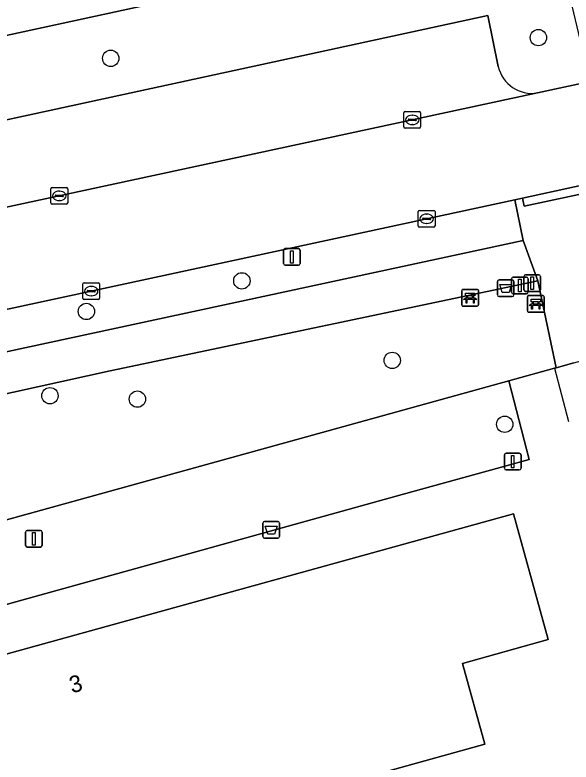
# Model space of a CAD drawing. Extents: x 159053 to 160042, y 380449 to 381423.
# Drawn here: x 159457.5 to 159490.79, y 380745.99 to 380790.65 of the extents above; entities that cross this region are included whole.
import ezdxf

# ---------------------------------------------------------------- set-up
doc = ezdxf.new("R2010")
doc.units = 0
for name, color, linetype in [('IMGEO_Afsluitpaal', 7, 'Continuous'), ('IMGEO_Afvalbak', 7, 'Continuous'), ('IMGEO_Bank', 7, 'Continuous'), ('IMGEO_Berm_groen', 7, 'Continuous'), ('IMGEO_Boom', 7, 'Continuous'), ('IMGEO_Groenvoorziening', 7, 'Continuous'), ('IMGEO_Hek', 7, 'Continuous'), ('IMGEO_Kolk', 7, 'Continuous'), ('IMGEO_Lichtmast', 7, 'Continuous'), ('IMGEO_Pand', 7, 'Continuous'), ('IMGEO_Pand_nummerreeks', 7, 'Continuous'), ('IMGEO_Parkeervlak_open', 7, 'Continuous'), ('IMGEO_Rijbaan_lokaal_open', 7, 'Continuous'), ('IMGEO_Voetpad_open', 7, 'Continuous')]:
    doc.layers.add(name, color=color, linetype=linetype)

msp = doc.modelspace()

# ---------------------------------------------------------------- linework, layer by layer
at = {"layer": 'IMGEO_Afsluitpaal'}
for p, q in [((159487.228, 380774.078), (159487.228, 380774.878)), ((159487.228, 380774.878), (159487.228, 380774.078)), ((159487.328, 380774.978), (159488.118, 380774.978)), ((159488.118, 380774.978), (159487.328, 380774.978)), ((159487.962, 380774.22), (159487.962, 380775.02)), ((159487.962, 380775.02), (159487.962, 380774.22)), ((159488.062, 380775.12), (159488.852, 380775.12)), ((159488.852, 380775.12), (159488.062, 380775.12)), ((159488.218, 380774.878), (159488.218, 380774.078)), ((159488.218, 380774.078), (159488.218, 380774.878)), ((159488.952, 380775.02), (159488.952, 380774.22)), ((159488.952, 380774.22), (159488.952, 380775.02)), ((159488.118, 380773.978), (159487.328, 380773.978)), ((159487.328, 380773.978), (159488.118, 380773.978)), ((159488.852, 380774.12), (159488.062, 380774.12)), ((159488.062, 380774.12), (159488.852, 380774.12)), ((159486.9, 380764.448), (159487.69, 380764.448)), ((159487.69, 380764.448), (159486.9, 380764.448)), ((159486.8, 380763.548), (159486.8, 380764.348)), ((159486.8, 380764.348), (159486.8, 380763.548)), ((159487.79, 380764.348), (159487.79, 380763.548)), ((159487.79, 380763.548), (159487.79, 380764.348)), ((159487.69, 380763.448), (159486.9, 380763.448)), ((159486.9, 380763.448), (159487.69, 380763.448)), ((159458.142, 380758.936), (159458.142, 380759.736)), ((159458.142, 380759.736), (159458.142, 380758.936)), ((159458.242, 380759.836), (159459.032, 380759.836)), ((159459.032, 380759.836), (159458.242, 380759.836)), ((159459.132, 380759.736), (159459.132, 380758.936)), ((159459.132, 380758.936), (159459.132, 380759.736)), ((159459.032, 380758.836), (159458.242, 380758.836)), ((159458.242, 380758.836), (159459.032, 380758.836))]:
    msp.add_line(p, q, dxfattribs=at)
for points in [[(159487.648, 380774.853), (159487.798, 380774.853), (159487.798, 380774.103), (159487.648, 380774.103), (159487.648, 380774.853)], [(159488.382, 380774.995), (159488.532, 380774.995), (159488.532, 380774.245), (159488.382, 380774.245), (159488.382, 380774.995)], [(159487.22, 380764.323), (159487.37, 380764.323), (159487.37, 380763.573), (159487.22, 380763.573), (159487.22, 380764.323)], [(159458.562, 380759.711), (159458.712, 380759.711), (159458.712, 380758.961), (159458.562, 380758.961), (159458.562, 380759.711)]]:
    msp.add_lwpolyline(points, dxfattribs=at)
for centre, start, end in [((159487.328, 380774.878), 90, 180), ((159487.328, 380774.878), 90, 180), ((159488.062, 380775.02), 90, 180), ((159488.062, 380775.02), 90, 180), ((159488.118, 380774.878), 0, 90), ((159488.118, 380774.878), 360, 90), ((159488.852, 380775.02), 0, 90), ((159488.852, 380775.02), 360, 90), ((159487.328, 380774.078), 180, 270), ((159487.328, 380774.078), 180, 270), ((159488.062, 380774.22), 180, 270), ((159488.062, 380774.22), 180, 270), ((159488.118, 380774.078), 270, 0), ((159488.118, 380774.078), 270, 0), ((159488.852, 380774.22), 270, 0), ((159488.852, 380774.22), 270, 0), ((159486.9, 380764.348), 90, 180), ((159486.9, 380764.348), 90, 180), ((159487.69, 380764.348), 0, 90), ((159487.69, 380764.348), 360, 90), ((159486.9, 380763.548), 180, 270), ((159486.9, 380763.548), 180, 270), ((159487.69, 380763.548), 270, 0), ((159487.69, 380763.548), 270, 0), ((159458.242, 380759.736), 90, 180), ((159458.242, 380759.736), 90, 180), ((159459.032, 380759.736), 0, 90), ((159459.032, 380759.736), 360, 90), ((159458.242, 380758.936), 180, 270), ((159458.242, 380758.936), 180, 270), ((159459.032, 380758.936), 270, 0), ((159459.032, 380758.936), 270, 0)]:
    msp.add_arc(centre, 0.1, start, end, dxfattribs=at)
at = {"layer": 'IMGEO_Afvalbak'}
for p, q in [((159486.374, 380773.914), (159486.374, 380774.714)), ((159486.374, 380774.714), (159486.374, 380773.914)), ((159486.474, 380774.814), (159487.264, 380774.814)), ((159487.264, 380774.814), (159486.474, 380774.814)), ((159487.364, 380774.714), (159487.364, 380773.914)), ((159487.364, 380773.914), (159487.364, 380774.714)), ((159487.264, 380773.814), (159486.474, 380773.814)), ((159486.474, 380773.814), (159487.264, 380773.814)), ((159472.342, 380759.472), (159472.342, 380760.272)), ((159472.342, 380760.272), (159472.342, 380759.472)), ((159472.442, 380760.372), (159473.232, 380760.372)), ((159473.232, 380760.372), (159472.442, 380760.372)), ((159473.332, 380760.272), (159473.332, 380759.472)), ((159473.332, 380759.472), (159473.332, 380760.272)), ((159473.232, 380759.372), (159472.442, 380759.372)), ((159472.442, 380759.372), (159473.232, 380759.372))]:
    msp.add_line(p, q, dxfattribs=at)
for points in [[(159486.517, 380774.528), (159487.221, 380774.528), (159487.072, 380774.058), (159486.666, 380774.058), (159486.517, 380774.528)], [(159472.485, 380760.086), (159473.189, 380760.086), (159473.04, 380759.616), (159472.634, 380759.616), (159472.485, 380760.086)]]:
    msp.add_lwpolyline(points, dxfattribs=at)
for centre, start, end in [((159486.474, 380774.714), 90, 180), ((159486.474, 380774.714), 90, 180), ((159487.264, 380774.714), 0, 90), ((159487.264, 380774.714), 360, 90), ((159486.474, 380773.914), 180, 270), ((159486.474, 380773.914), 180, 270), ((159487.264, 380773.914), 270, 0), ((159487.264, 380773.914), 270, 0), ((159472.442, 380760.272), 90, 180), ((159472.442, 380760.272), 90, 180), ((159473.232, 380760.272), 0, 90), ((159473.232, 380760.272), 360, 90), ((159472.442, 380759.472), 180, 270), ((159472.442, 380759.472), 180, 270), ((159473.232, 380759.472), 270, 0), ((159473.232, 380759.472), 270, 0)]:
    msp.add_arc(centre, 0.1, start, end, dxfattribs=at)
at = {"layer": 'IMGEO_Bank'}
for p, q in [((159484.32, 380774.246), (159485.161, 380774.246)), ((159485.161, 380774.246), (159484.32, 380774.246)), ((159484.245, 380773.321), (159484.245, 380774.162)), ((159484.245, 380774.162), (159484.245, 380773.321)), ((159484.554, 380773.752), (159484.554, 380773.858)), ((159484.598, 380773.858), (159484.598, 380773.752)), ((159484.886, 380773.864), (159484.604, 380773.864)), ((159484.892, 380773.752), (159484.892, 380773.858)), ((159484.936, 380773.858), (159484.936, 380773.752)), ((159485.245, 380774.171), (159485.245, 380773.33)), ((159485.245, 380773.33), (159485.245, 380774.171)), ((159488.172, 380772.96), (159488.172, 380773.801)), ((159488.172, 380773.801), (159488.172, 380772.96)), ((159488.247, 380773.885), (159489.088, 380773.885)), ((159489.088, 380773.885), (159488.247, 380773.885)), ((159489.172, 380773.81), (159489.172, 380772.969)), ((159489.172, 380772.969), (159489.172, 380773.81)), ((159484.942, 380773.644), (159484.549, 380773.644)), ((159484.604, 380773.746), (159484.886, 380773.746)), ((159488.481, 380773.391), (159488.481, 380773.497)), ((159488.525, 380773.497), (159488.525, 380773.391)), ((159488.813, 380773.503), (159488.531, 380773.503)), ((159488.531, 380773.385), (159488.813, 380773.385)), ((159488.819, 380773.391), (159488.819, 380773.497)), ((159488.863, 380773.497), (159488.863, 380773.391)), ((159485.17, 380773.246), (159484.329, 380773.246)), ((159484.329, 380773.246), (159485.17, 380773.246)), ((159488.869, 380773.283), (159488.476, 380773.283)), ((159489.097, 380772.885), (159488.256, 380772.885)), ((159488.256, 380772.885), (159489.097, 380772.885))]:
    msp.add_line(p, q, dxfattribs=at)
for points in [[(159484.548, 380773.864), (159484.462, 380773.864), (159484.462, 380774.025), (159485.025, 380774.025), (159485.025, 380773.864), (159484.942, 380773.864)], [(159484.492, 380773.644), (159484.35, 380773.644), (159484.462, 380773.746), (159484.548, 380773.746)], [(159484.542, 380773.637), (159484.542, 380773.43), (159484.499, 380773.43), (159484.499, 380773.637)], [(159484.942, 380773.746), (159485.025, 380773.746), (159485.137, 380773.644), (159484.998, 380773.644)], [(159484.992, 380773.637), (159484.992, 380773.43), (159484.948, 380773.43), (159484.948, 380773.637)], [(159488.419, 380773.283), (159488.277, 380773.283), (159488.389, 380773.385), (159488.475, 380773.385)], [(159488.475, 380773.503), (159488.389, 380773.503), (159488.389, 380773.664), (159488.952, 380773.664), (159488.952, 380773.503), (159488.869, 380773.503)], [(159488.869, 380773.385), (159488.952, 380773.385), (159489.064, 380773.283), (159488.925, 380773.283)], [(159488.469, 380773.276), (159488.469, 380773.069), (159488.426, 380773.069), (159488.426, 380773.276)], [(159488.919, 380773.276), (159488.919, 380773.069), (159488.875, 380773.069), (159488.875, 380773.276)]]:
    msp.add_lwpolyline(points, dxfattribs=at)
for centre, radius, start, end in [((159484.323, 380774.168), 0.0779, 92.4484, 184.2845), ((159484.323, 380774.168), 0.0779, 92.4484, 184.2845), ((159485.167, 380774.168), 0.0779, 2.4484, 94.2845), ((159485.167, 380774.168), 0.0779, 2.4484, 94.2845), ((159484.547, 380773.857), 0.00671, 2.8957, 87.1043), ((159484.604, 380773.857), 0.00671, 92.8957, 177.1043), ((159484.886, 380773.857), 0.00671, 2.8957, 87.1043), ((159484.943, 380773.857), 0.00671, 92.8957, 177.1043), ((159488.25, 380773.807), 0.0779, 92.4484, 184.2845), ((159488.25, 380773.807), 0.0779, 92.4484, 184.2845), ((159489.094, 380773.807), 0.0779, 2.4484, 94.2845), ((159489.094, 380773.807), 0.0779, 2.4484, 94.2845), ((159484.492, 380773.637), 0.00671, 2.8957, 87.1043), ((159484.549, 380773.637), 0.00671, 92.8957, 177.1043), ((159484.547, 380773.753), 0.00671, 272.8957, 357.1043), ((159484.604, 380773.753), 0.00671, 182.8957, 267.1043), ((159484.886, 380773.753), 0.00671, 272.8957, 357.1043), ((159484.943, 380773.753), 0.00671, 182.8957, 267.1043), ((159484.941, 380773.637), 0.00671, 2.8957, 87.1043), ((159484.998, 380773.637), 0.00671, 92.8957, 177.1043), ((159488.474, 380773.496), 0.00671, 2.8957, 87.1043), ((159488.474, 380773.392), 0.00671, 272.8957, 357.1043), ((159488.531, 380773.496), 0.00671, 92.8957, 177.1043), ((159488.531, 380773.392), 0.00671, 182.8957, 267.1043), ((159488.813, 380773.496), 0.00671, 2.8957, 87.1043), ((159488.813, 380773.392), 0.00671, 272.8957, 357.1043), ((159488.87, 380773.496), 0.00671, 92.8957, 177.1043), ((159488.87, 380773.392), 0.00671, 182.8957, 267.1043), ((159484.323, 380773.324), 0.0779, 182.4484, 274.2845), ((159484.323, 380773.324), 0.0779, 182.4484, 274.2845), ((159485.167, 380773.324), 0.0779, 272.4484, 4.2845), ((159485.167, 380773.324), 0.0779, 272.4484, 4.2845), ((159488.25, 380772.963), 0.0779, 182.4484, 274.2845), ((159488.25, 380772.963), 0.0779, 182.4484, 274.2845), ((159488.419, 380773.276), 0.00671, 2.8957, 87.1043), ((159488.476, 380773.276), 0.00671, 92.8957, 177.1043), ((159488.868, 380773.276), 0.00671, 2.8957, 87.1043), ((159488.925, 380773.276), 0.00671, 92.8957, 177.1043), ((159489.094, 380772.963), 0.0779, 272.4484, 4.2845), ((159489.094, 380772.963), 0.0779, 272.4484, 4.2845)]:
    msp.add_arc(centre, radius, start, end, dxfattribs=at)
at = {"layer": 'IMGEO_Berm_groen'}
for points in [[(159430.434, 380783.675), (159489.591, 380796.5), (159488.721, 380800.291), (159449.035, 380791.688), (159397.83, 380780.651), (159361.803, 380773.018), (159343.706, 380769.224), (159337.802, 380767.938)], [(159488.772, 380785.988), (159491.921, 380786.667), (159489.591, 380796.5), (159430.434, 380783.675), (159313.594, 380758.346), (159311.805, 380757.958), (159312.551, 380755.107), (159314.223, 380750), (159314.651, 380748.545), (159321.417, 380750), (159338.469, 380753.667)], [(159339.127, 380759.013), (159403.077, 380772.816), (159440.703, 380780.86), (159485.805, 380790.618), (159486.43, 380787.573)]]:
    msp.add_lwpolyline(points, dxfattribs=at)
msp.add_lwpolyline([(159487.924, 380777.172), (159487.428, 380779.605), (159349.985, 380750), (159316.262, 380742.736), (159316.766, 380740.334), (159361.677, 380750)], close=True, dxfattribs=at)
msp.add_arc((159488.455, 380788.043), 2.079, 193.06, 278.7619, dxfattribs=at)
at = {"layer": 'IMGEO_Boom'}
for centre in [(159488.833, 380789.297), (159463.24, 380788.059), (159471.084, 380774.756), (159461.781, 380772.925), (159480.082, 380770.003), (159459.6, 380767.89), (159464.832, 380767.684), (159486.818, 380766.179)]:
    msp.add_circle(centre, 0.489, dxfattribs=at)
at = {"layer": 'IMGEO_Groenvoorziening'}
for points in [[(159418.132, 380750), (159449.208, 380758.325), (159487.06, 380768.775), (159489.8, 380769.532), (159489.902, 380769.56), (159488.793, 380774.763), (159463.197, 380769.374), (159420.332, 380759.927), (159373.098, 380750), (159311.138, 380736.711), (159311.529, 380720.969), (159320.218, 380723.367), (159379.408, 380739.578)], [(159449.208, 380758.325), (159450.402, 380753.587), (159450.958, 380753.738), (159454.547, 380754.733), (159457.552, 380755.566), (159480.687, 380761.979), (159488.274, 380764.082), (159487.06, 380768.775)]]:
    msp.add_lwpolyline(points, close=True, dxfattribs=at)
at = {"layer": 'IMGEO_Hek'}
for points in [[(159489.8, 380769.532), (159487.06, 380768.775)], [(159489.902, 380769.56), (159489.8, 380769.532)], [(159489.8, 380769.532), (159490.623, 380766.347)], [(159487.06, 380768.775), (159449.208, 380758.325)]]:
    msp.add_lwpolyline(points, dxfattribs=at)
at = {"layer": 'IMGEO_Kolk'}
for p, q in [((159480.784, 380783.954), (159480.784, 380784.806)), ((159480.859, 380784.88), (159481.711, 380784.88)), ((159481.272, 380784.66), (159481.297, 380784.66)), ((159481.785, 380784.806), (159481.785, 380783.954)), ((159481.043, 380784.374), (159481.043, 380784.386)), ((159481.481, 380784.337), (159481.083, 380784.337)), ((159481.086, 380784.423), (159481.484, 380784.423)), ((159481.295, 380784.1), (159481.27, 380784.1)), ((159481.527, 380784.386), (159481.527, 380784.374)), ((159481.711, 380783.88), (159480.859, 380783.88)), ((159459.66, 380779.411), (159459.66, 380780.263)), ((159459.735, 380780.337), (159460.587, 380780.337)), ((159460.148, 380780.117), (159460.173, 380780.117)), ((159460.661, 380780.263), (159460.661, 380779.411)), ((159459.919, 380779.831), (159459.919, 380779.843)), ((159460.357, 380779.794), (159459.959, 380779.794)), ((159459.962, 380779.88), (159460.36, 380779.88)), ((159460.403, 380779.843), (159460.403, 380779.831)), ((159460.587, 380779.337), (159459.735, 380779.337)), ((159460.171, 380779.557), (159460.146, 380779.557)), ((159481.643, 380778.04), (159481.643, 380778.892)), ((159481.718, 380778.966), (159482.57, 380778.966)), ((159482.131, 380778.746), (159482.156, 380778.746)), ((159482.644, 380778.892), (159482.644, 380778.04)), ((159481.902, 380778.46), (159481.902, 380778.472)), ((159482.34, 380778.423), (159481.942, 380778.423)), ((159481.945, 380778.509), (159482.343, 380778.509)), ((159482.386, 380778.472), (159482.386, 380778.46)), ((159482.57, 380777.966), (159481.718, 380777.966)), ((159482.154, 380778.186), (159482.129, 380778.186)), ((159461.572, 380773.716), (159461.572, 380774.568)), ((159461.647, 380774.642), (159462.499, 380774.642)), ((159462.06, 380774.422), (159462.085, 380774.422)), ((159462.573, 380774.568), (159462.573, 380773.716)), ((159461.831, 380774.136), (159461.831, 380774.148)), ((159462.269, 380774.099), (159461.871, 380774.099)), ((159461.874, 380774.185), (159462.272, 380774.185)), ((159462.083, 380773.862), (159462.058, 380773.862)), ((159462.315, 380774.148), (159462.315, 380774.136)), ((159462.499, 380773.642), (159461.647, 380773.642))]:
    msp.add_line(p, q, dxfattribs=at)
for points in [[(159480.784, 380783.954), (159480.784, 380784.806)], [(159480.859, 380784.88), (159481.711, 380784.88)], [(159481.785, 380784.806), (159481.785, 380783.954)], [(159481.711, 380783.88), (159480.859, 380783.88)], [(159459.66, 380779.411), (159459.66, 380780.263)], [(159459.735, 380780.337), (159460.587, 380780.337)], [(159460.661, 380780.263), (159460.661, 380779.411)], [(159460.587, 380779.337), (159459.735, 380779.337)], [(159481.643, 380778.04), (159481.643, 380778.892)], [(159481.718, 380778.966), (159482.57, 380778.966)], [(159482.644, 380778.892), (159482.644, 380778.04)], [(159482.57, 380777.966), (159481.718, 380777.966)], [(159461.572, 380773.716), (159461.572, 380774.568)], [(159461.647, 380774.642), (159462.499, 380774.642)], [(159462.573, 380774.568), (159462.573, 380773.716)], [(159462.499, 380773.642), (159461.647, 380773.642)]]:
    msp.add_lwpolyline(points, dxfattribs=at)
for centre, radius, start, end in [((159480.861, 380784.804), 0.0765, 91.552, 178.448), ((159480.861, 380784.804), 0.0765, 91.552, 178.448), ((159481.709, 380784.804), 0.0765, 1.552, 88.448), ((159481.709, 380784.804), 0.0765, 1.552, 88.448), ((159481.083, 380784.383), 0.0403, 85.8775, 175.7526), ((159481.08, 380784.373), 0.0366, 178.938, 274.7102), ((159481.484, 380784.38), 0.043, 264.8664, 352.4533), ((159481.488, 380784.385), 0.0386, 1.7309, 96.639), ((159480.861, 380783.956), 0.0765, 181.552, 268.448), ((159480.861, 380783.956), 0.0765, 181.552, 268.448), ((159481.709, 380783.956), 0.0765, 271.552, 358.448), ((159481.709, 380783.956), 0.0765, 271.552, 358.448), ((159459.737, 380780.261), 0.0765, 91.552, 178.448), ((159459.737, 380780.261), 0.0765, 91.552, 178.448), ((159460.585, 380780.261), 0.0765, 1.552, 88.448), ((159460.585, 380780.261), 0.0765, 1.552, 88.448), ((159459.959, 380779.84), 0.0403, 85.8775, 175.7526), ((159459.956, 380779.83), 0.0366, 178.938, 274.7102), ((159460.36, 380779.837), 0.043, 264.8664, 352.4533), ((159460.364, 380779.842), 0.0386, 1.7309, 96.639), ((159459.737, 380779.413), 0.0765, 181.552, 268.448), ((159459.737, 380779.413), 0.0765, 181.552, 268.448), ((159460.585, 380779.413), 0.0765, 271.552, 358.448), ((159460.585, 380779.413), 0.0765, 271.552, 358.448), ((159481.72, 380778.89), 0.0765, 91.552, 178.448), ((159481.72, 380778.89), 0.0765, 91.552, 178.448), ((159482.568, 380778.89), 0.0765, 1.552, 88.448), ((159482.568, 380778.89), 0.0765, 1.552, 88.448), ((159481.942, 380778.469), 0.0403, 85.8775, 175.7526), ((159481.939, 380778.459), 0.0366, 178.938, 274.7102), ((159482.343, 380778.466), 0.043, 264.8664, 352.4533), ((159482.347, 380778.471), 0.0386, 1.7309, 96.639), ((159481.72, 380778.042), 0.0765, 181.552, 268.448), ((159481.72, 380778.042), 0.0765, 181.552, 268.448), ((159482.568, 380778.042), 0.0765, 271.552, 358.448), ((159482.568, 380778.042), 0.0765, 271.552, 358.448), ((159461.649, 380774.566), 0.0765, 91.552, 178.448), ((159461.649, 380774.566), 0.0765, 91.552, 178.448), ((159462.497, 380774.566), 0.0765, 1.552, 88.448), ((159462.497, 380774.566), 0.0765, 1.552, 88.448), ((159461.871, 380774.145), 0.0403, 85.8775, 175.7526), ((159461.868, 380774.135), 0.0366, 178.938, 274.7102), ((159462.272, 380774.142), 0.043, 264.8664, 352.4533), ((159462.276, 380774.147), 0.0386, 1.7309, 96.639), ((159461.649, 380773.718), 0.0765, 181.552, 268.448), ((159461.649, 380773.718), 0.0765, 181.552, 268.448), ((159462.497, 380773.718), 0.0765, 271.552, 358.448), ((159462.497, 380773.718), 0.0765, 271.552, 358.448)]:
    msp.add_arc(centre, radius, start, end, dxfattribs=at)
for centre, major_axis, ratio, start_param, end_param in [((159481.271, 380784.38), (-0.387, 0.002), 0.722429, 4.712389, 7.853982), ((159481.296, 380784.38), (-0.39, 0.002), 0.717154, 1.570796, 4.712389), ((159460.147, 380779.837), (-0.387, 0.002), 0.722429, 4.712389, 7.853982), ((159460.172, 380779.837), (-0.39, 0.002), 0.717154, 1.570796, 4.712389), ((159482.13, 380778.466), (-0.387, 0.002), 0.722429, 4.712389, 7.853982), ((159482.155, 380778.466), (-0.39, 0.002), 0.717154, 1.570796, 4.712389), ((159462.059, 380774.142), (-0.387, 0.002), 0.722429, 4.712389, 7.853982), ((159462.084, 380774.142), (-0.39, 0.002), 0.717154, 1.570796, 4.712389)]:
    msp.add_ellipse(centre, major_axis=major_axis, ratio=ratio, start_param=start_param, end_param=end_param, dxfattribs=at)
at = {"layer": 'IMGEO_Lichtmast'}
for p, q in [((159473.578, 380775.785), (159473.578, 380776.585)), ((159473.578, 380776.585), (159473.578, 380775.785)), ((159473.678, 380776.685), (159474.468, 380776.685)), ((159474.468, 380776.685), (159473.678, 380776.685)), ((159474.568, 380776.585), (159474.568, 380775.785)), ((159474.568, 380775.785), (159474.568, 380776.585)), ((159474.468, 380775.685), (159473.678, 380775.685)), ((159473.678, 380775.685), (159474.468, 380775.685))]:
    msp.add_line(p, q, dxfattribs=at)
msp.add_lwpolyline([(159473.998, 380776.56), (159474.148, 380776.56), (159474.148, 380775.81), (159473.998, 380775.81), (159473.998, 380776.56)], dxfattribs=at)
for centre, start, end in [((159473.678, 380776.585), 90, 180), ((159473.678, 380776.585), 90, 180), ((159474.468, 380776.585), 0, 90), ((159474.468, 380776.585), 360, 90), ((159473.678, 380775.785), 180, 270), ((159473.678, 380775.785), 180, 270), ((159474.468, 380775.785), 270, 0), ((159474.468, 380775.785), 270, 0)]:
    msp.add_arc(centre, 0.1, start, end, dxfattribs=at)
at = {"layer": 'IMGEO_Pand'}
msp.add_lwpolyline([(159448.347, 380734.557), (159457.662, 380737.079), (159460.07, 380737.731), (159460.61, 380737.877), (159461.182, 380735.763), (159473.023, 380738.97), (159475.648, 380739.681), (159474.485, 380743.977), (159485.623, 380747.065), (159484.288, 380751.883), (159489.424, 380753.307), (159487.34, 380760.822), (159451.701, 380750.993), (159451.463, 380751.873), (159450.958, 380753.738), (159450.402, 380753.587), (159443.367, 380751.682), (159443.825, 380750), (159443.845, 380749.926), (159444.68, 380746.858), (159448.057, 380734.478)], close=True, dxfattribs=at)
at = {"layer": 'IMGEO_Parkeervlak_open'}
for points in [[(159486.43, 380787.573), (159485.805, 380790.618), (159440.703, 380780.86), (159403.077, 380772.816), (159339.127, 380759.013), (159339.833, 380756.176)], [(159338.469, 380753.667), (159488.772, 380785.988)]]:
    msp.add_lwpolyline(points, dxfattribs=at)
msp.add_arc((159488.455, 380788.043), 2.079, 193.06, 278.7619, dxfattribs=at)
at = {"layer": 'IMGEO_Rijbaan_lokaal_open'}
for points in [[(159505.169, 380786.318), (159501.193, 380790.047), (159500, 380788.832), (159499.612, 380788.437), (159499.362, 380788.373), (159498.184, 380788.12), (159497.714, 380788.011), (159493.697, 380787.079), (159491.921, 380786.667), (159488.772, 380785.988), (159338.469, 380753.667), (159321.417, 380750), (159314.651, 380748.545), (159310.102, 380747.567), (159309.975, 380747.54), (159304.264, 380746.312), (159303.103, 380746.062)], [(159487.428, 380779.605), (159487.87, 380779.7), (159492.552, 380780.709), (159493.864, 380780.989), (159500, 380782.296), (159501.007, 380782.54), (159505.878, 380783.614), (159506.465, 380783.743), (159505.951, 380786.062)], [(159304.771, 380740.261), (159307.876, 380740.93), (159313.693, 380742.183), (159316.262, 380742.736), (159349.985, 380750), (159487.428, 380779.605)]]:
    msp.add_lwpolyline(points, dxfattribs=at)
at = {"layer": 'IMGEO_Voetpad_open'}
for points in [[(159507.401, 380778.807), (159506.964, 380781.227), (159506.465, 380783.743), (159505.878, 380783.614), (159506.102, 380782.598), (159501.231, 380781.524), (159501.007, 380782.54), (159500, 380782.296), (159493.864, 380780.989), (159493.969, 380780.501), (159487.975, 380779.212), (159487.87, 380779.7), (159487.428, 380779.605), (159487.924, 380777.172), (159488.793, 380774.763), (159489.902, 380769.56), (159490.95, 380769.846), (159494.822, 380770.888), (159495.937, 380771.197), (159501.032, 380772.611), (159501.26, 380772.674), (159504.372, 380773.545), (159508.533, 380774.71), (159508.418, 380774.748)], [(159493.864, 380780.989), (159492.552, 380780.709), (159487.87, 380779.7), (159487.975, 380779.212), (159493.969, 380780.501)]]:
    msp.add_lwpolyline(points, close=True, dxfattribs=at)
for points in [[(159420.332, 380759.927), (159463.197, 380769.374), (159488.793, 380774.763), (159487.924, 380777.172), (159361.677, 380750), (159316.766, 380740.334), (159316.262, 380742.736), (159313.693, 380742.183)], [(159490.95, 380769.846), (159489.902, 380769.56), (159489.8, 380769.532), (159487.06, 380768.775), (159488.274, 380764.082), (159480.687, 380761.979), (159457.552, 380755.566), (159454.547, 380754.733), (159450.958, 380753.738), (159451.463, 380751.873), (159451.701, 380750.993), (159487.34, 380760.822), (159489.424, 380753.307), (159484.288, 380751.883), (159485.623, 380747.065), (159474.485, 380743.977)]]:
    msp.add_lwpolyline(points, dxfattribs=at)

# ---------------------------------------------------------------- texts
at = {"layer": 'IMGEO_Pand_nummerreeks'}
msp.add_text('3', height=1, rotation=15.1548, dxfattribs=at).set_placement((159460.912, 380750.089))

doc.saveas('drawing.dxf')
